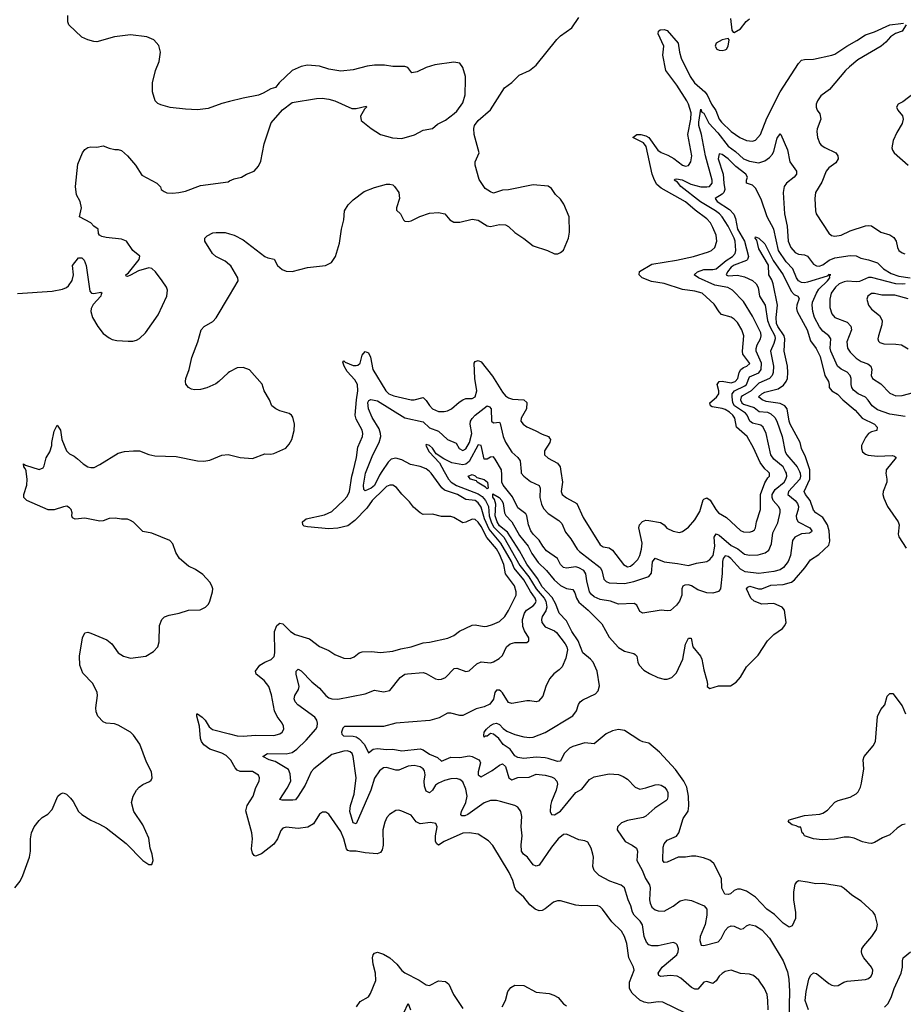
# Model space of a CAD drawing. Header units: inches. Extents: x 1603819 to 1745079, y 385938 to 533966.
# Tile 263 of 561: x 1708623 to 1714418, y 406506 to 412963. Entities that reach past the tile are written whole.
import ezdxf

# ---------------------------------------------------------------- set-up
doc = ezdxf.new("R2010")
doc.units = ezdxf.units.IN
doc.header["$MEASUREMENT"] = 0
for name, color, linetype in [('B7400', 7, 'Continuous'), ('B7401', 7, 'Continuous'), ('B7410', 7, 'Continuous'), ('B7411', 7, 'Continuous')]:
    doc.layers.add(name, color=color, linetype=linetype)

msp = doc.modelspace()

# ---------------------------------------------------------------- linework, layer by layer
at = {"layer": 'B7400', "color": 5}
for points, elevation in [([(1708591.3, 407270), (1708625.8, 407314.2), (1708643.5, 407350), (1708687.6, 407470), (1708694.4, 407510), (1708695.3, 407590), (1708700.3, 407630), (1708718.2, 407670), (1708750, 407712), (1708770, 407730.3), (1708807.3, 407752.7), (1708836.6, 407783.4), (1708873.6, 407870), (1708890, 407886.4), (1708908.2, 407891.8), (1708930, 407883.8), (1708957.1, 407857.1), (1708974.8, 407834.8), (1709008.5, 407770), (1709030, 407750.4), (1709090, 407712.4), (1709147.8, 407687.8), (1709190, 407662.4), (1709321.1, 407561.1), (1709431, 407450), (1709470, 407422.8), (1709490, 407422), (1709498, 407450), (1709491.8, 407490), (1709478, 407530), (1709470, 407595.3), (1709430, 407682.7), (1709371.6, 407770), (1709356.2, 407830), (1709368.2, 407871.8), (1709389.6, 407910), (1709407, 407930), (1709430, 407948), (1709474, 407966), (1709484.5, 407975.5), (1709492.7, 407990), (1709487.3, 408030), (1709454.7, 408094.7), (1709410.9, 408210.9), (1709370, 408271.6), (1709350, 408291.5), (1709270, 408336.9), (1709245.2, 408345.2), (1709190, 408349.8), (1709170, 408358.5), (1709136.3, 408396.3), (1709124.8, 408424.8), (1709121.8, 408450), (1709134.3, 408530), (1709132, 408550), (1709103.1, 408610), (1709038.1, 408678.1), (1709018.7, 408730), (1709015, 408790), (1709034.2, 408910), (1709050, 408941.3), (1709070, 408946), (1709090, 408940.8), (1709195.9, 408895.9), (1709226.7, 408870), (1709270, 408810.4), (1709304, 408790), (1709350, 408775.3), (1709450, 408788.8), (1709500.1, 408819.9), (1709529.7, 408850.3), (1709537.1, 408882.9), (1709541, 408990), (1709556.2, 409030), (1709573.9, 409046.1), (1709602.9, 409057.1), (1709670, 409070.3), (1709730, 409091.7), (1709806.7, 409093.3), (1709842.7, 409110), (1709860.7, 409130), (1709869.7, 409150.3), (1709887.1, 409210), (1709889.7, 409230), (1709884.4, 409250), (1709870, 409275.1), (1709824.2, 409324.2), (1709776.3, 409356.3), (1709730, 409379.6), (1709672, 409430), (1709648.4, 409468.4), (1709626.7, 409526.7), (1709607, 409547), (1709490, 409596.3), (1709430, 409605.6), (1709370, 409667), (1709350, 409679.6), (1709330, 409687), (1709290, 409686.6), (1709250, 409693.3), (1709210, 409691.3), (1709170, 409675.6), (1709150, 409673.3), (1709050, 409693), (1708987, 409687), (1708970, 409695.3), (1708965.6, 409710), (1708967.3, 409730), (1708960.9, 409750), (1708950, 409762.7), (1708931.7, 409771.7), (1708910, 409769.4), (1708850.4, 409749.6), (1708810.4, 409749.6), (1708669.6, 409810), (1708651.5, 409830), (1708651.3, 409850), (1708669.6, 409910), (1708672, 409950), (1708665.5, 410000)], 320), ([(1710000, 408115.4), (1709977, 408137), (1709950, 408153.3), (1709870, 408178.9), (1709830, 408208.3), (1709815.9, 408230), (1709809.9, 408249.9), (1709802.7, 408330), (1709784.7, 408395.3), (1709786, 408410), (1709790, 408411.8), (1709820.3, 408390), (1709839.1, 408370), (1709865.5, 408325.5), (1709888.1, 408308.1), (1710000, 408279.4)], 280)]:
    msp.add_lwpolyline(points, dxfattribs=dict(at, elevation=elevation))
at = {"layer": 'B7401', "color": 5}
for points, elevation in [([(1710000, 412426.7), (1709950, 412414), (1709860.3, 412379.7), (1709790, 412372.4), (1709710, 412375.8), (1709610, 412386.6), (1709550, 412404.7), (1709530, 412414), (1709512, 412430), (1709494.7, 412490), (1709493.6, 412550), (1709513.6, 412630), (1709538, 412690), (1709546, 412750), (1709534.8, 412794.8), (1709504, 412830), (1709458, 412850), (1709350, 412863.5), (1709244.7, 412850), (1709130, 412817.6), (1709110, 412820.5), (1709070, 412831.2), (1709030, 412848.3), (1708945.1, 412930), (1708938.3, 412950), (1708939.7, 412990)], 340), ([(1708608.1, 411168.1), (1708836.3, 411183.7), (1708905.1, 411194.9), (1708930, 411206.4), (1708942.4, 411217.6), (1708966.5, 411253.5), (1708976.9, 411290), (1708969, 411350), (1709010, 411402), (1709030, 411402), (1709045.4, 411385.4), (1709058.8, 411350), (1709082.4, 411182.4), (1709094, 411170), (1709110, 411168), (1709155.2, 411175.2), (1709164.7, 411170), (1709156.8, 411163.2), (1709155.3, 411150), (1709104.3, 411095.7), (1709092.2, 411070), (1709090.4, 411050), (1709101.6, 411010), (1709134.8, 410950), (1709170, 410906), (1709210, 410876), (1709230, 410866.8), (1709259.8, 410859.8), (1709335.3, 410855.3), (1709364.7, 410855.3), (1709390, 410861), (1709410, 410871.3), (1709448.7, 410910), (1709531.7, 411028.3), (1709589.2, 411150), (1709592.7, 411190), (1709586, 411210), (1709558.4, 411250), (1709513, 411310), (1709490, 411332.4), (1709470, 411334.7), (1709403.4, 411316.6), (1709350, 411287.8), (1709330, 411279.6), (1709321.3, 411281.3), (1709318.4, 411290), (1709336.9, 411303.1), (1709407.6, 411390), (1709411.3, 411411.3), (1709366, 411450), (1709324, 411510), (1709290, 411524.5), (1709190, 411534), (1709161.2, 411541.2), (1709146, 411550), (1709140.4, 411560.4), (1709138, 411590), (1709110, 411608.7), (1709089, 411630), (1709015.3, 411670), (1709029.3, 411730), (1709019.3, 411770), (1708995.5, 411815.5), (1708989.3, 411870), (1709004.9, 412015.1), (1709036.2, 412090), (1709050, 412112.4), (1709070, 412126), (1709090, 412130.4), (1709130, 412127.3), (1709170, 412134.8), (1709210, 412121), (1709248, 412112), (1709270, 412112), (1709290, 412104.7), (1709330.8, 412070), (1709382.8, 412010), (1709424.1, 411944.1), (1709522, 411890), (1709546, 411866), (1709551.3, 411850), (1709570, 411836), (1709588.7, 411828.7), (1709625.1, 411825.1), (1709668, 411830), (1709710, 411839.3), (1709810, 411874.9), (1709990, 411900.5), (1710000, 411905.5)], 340), ([(1710000, 411355.5), (1709970, 411379.8), (1709909.2, 411409.2), (1709887.1, 411430), (1709838.4, 411510), (1709837, 411530), (1709853.5, 411546.5), (1709890, 411564.6), (1709912.2, 411567.8), (1709970, 411567.4), (1710000, 411558.9)], 320), ([(1710000, 410652.7), (1709990, 410647.3), (1709930.4, 410590), (1709910, 410575.8), (1709850, 410549.7), (1709810, 410538.9), (1709770, 410535.4), (1709750, 410541.1), (1709730.8, 410550.8), (1709713.4, 410573.4), (1709709.7, 410590), (1709712, 410610), (1709733.8, 410670), (1709752.5, 410747.5), (1709791.8, 410850), (1709814.5, 410930), (1709832.7, 410950), (1709890, 410983.7), (1709912.3, 411007.7), (1710000, 411154.7)], 320), ([(1708665.5, 410000), (1708664.8, 410004.8), (1708659.5, 410019.5), (1708649.4, 410030), (1708648.7, 410050), (1708661, 410041), (1708750, 410014), (1708776.2, 410023.8), (1708783.7, 410036.3), (1708796.2, 410090), (1708820.7, 410130), (1708833.3, 410170), (1708833.6, 410190), (1708850, 410264.7), (1708870, 410304.7), (1708890, 410271), (1708899.3, 410210), (1708930, 410136), (1708950, 410116), (1708981, 410101), (1709003.5, 410083.5), (1709038.8, 410050), (1709070, 410030.6), (1709090, 410026.7), (1709112.6, 410027.4), (1709150, 410045.5), (1709270, 410120.5), (1709310, 410130.5), (1709370, 410136.4), (1709410, 410135.8), (1709470, 410111.8), (1709510, 410103.6), (1709650, 410097.4), (1709790, 410070.2), (1709830, 410068.3), (1709870, 410073.4), (1709950, 410106.7), (1709990, 410112.6), (1710000, 410110)], 320)]:
    msp.add_lwpolyline(points, dxfattribs=dict(at, elevation=elevation))
at = {"layer": 'B7410', "color": 5}
for points, elevation in [([(1710000, 408279.4), (1710050, 408266.6), (1710090, 408263.4), (1710170, 408270.8), (1710290, 408269.2), (1710330, 408278.9), (1710345.6, 408290), (1710355.1, 408310), (1710354, 408330), (1710345.4, 408350), (1710312.6, 408392.6), (1710293.6, 408430), (1710275.1, 408535.1), (1710257.2, 408590), (1710226.9, 408630), (1710173.6, 408670), (1710169.7, 408690), (1710199.2, 408730), (1710230, 408748.6), (1710273.5, 408766.5), (1710293.2, 408786.8), (1710296.9, 408810), (1710295.3, 408950), (1710310, 408990.4), (1710330, 409004.4), (1710350, 409000.4), (1710398.4, 408950), (1710430, 408931.4), (1710523.4, 408903.4), (1710590, 408852.2), (1710650, 408826.4), (1710690, 408800.4), (1710750, 408776), (1710790, 408773.1), (1710816.3, 408783.7), (1710850, 408810.3), (1710870, 408817.4), (1710930, 408818.6), (1710990, 408812.9), (1711070, 408820.9), (1711122.4, 408837.6), (1711190, 408851), (1711270, 408876.9), (1711310, 408880.7), (1711432, 408908), (1711470, 408924.4), (1711507.1, 408952.9), (1711590, 408992.3), (1711610, 408994.3), (1711670, 408984.6), (1711690, 408985.7), (1711724, 408996), (1711770, 409017.1), (1711804.1, 409050), (1711830, 409089.1), (1711878.3, 409190), (1711880.2, 409210), (1711869.1, 409250), (1711809.6, 409329.6), (1711799.5, 409390), (1711770, 409457), (1711750, 409492.6), (1711687.5, 409567.5), (1711650, 409640.2), (1711630, 409667.5), (1711610, 409684.2), (1711590, 409687.1), (1711550, 409667.3), (1711530, 409663.4), (1711470, 409698.7), (1711450, 409703.9), (1711390, 409706), (1711330, 409719.3), (1711270, 409718.7), (1711249.6, 409730), (1711206.3, 409766.3), (1711180.7, 409800.7), (1711130, 409850.9), (1711095.3, 409895.3), (1711070.4, 409910.4), (1711050, 409910.4), (1711030, 409900.7), (1711010, 409882.9), (1710934.7, 409810), (1710900.4, 409759.6), (1710821.7, 409678.3), (1710775.4, 409644.6), (1710710, 409627.4), (1710650, 409623.9), (1710510, 409637.4), (1710490, 409641.1), (1710480.8, 409650), (1710477.9, 409670), (1710502.2, 409690), (1710623.2, 409716.8), (1710670, 409737.2), (1710750, 409811), (1710770, 409837.2), (1710786.6, 409870), (1710802.2, 409970), (1710809.3, 410000)], 280), ([(1713531.4, 406470), (1713530.7, 406530.7), (1713526.4, 406570), (1713509, 406609), (1713470, 406665.1), (1713435.6, 406695.6), (1713410, 406703.5), (1713350, 406708.5), (1713290, 406729.7), (1713250, 406721.4), (1713230, 406707.7), (1713210.7, 406689.3), (1713190, 406659.7), (1713170, 406642.6), (1713130, 406655.6), (1713110, 406650.8), (1713070, 406604.5), (1713050, 406605.2), (1713030, 406616.8), (1712958.2, 406678.2), (1712934.3, 406690), (1712890, 406694.3), (1712828.4, 406688.4), (1712814.9, 406694.9), (1712809.8, 406710), (1712837, 406750), (1712933.2, 406830), (1712942.2, 406850), (1712943.1, 406870), (1712934.9, 406894.9), (1712925.6, 406905.6), (1712910, 406911.1), (1712810, 406889.1), (1712770, 406889.8), (1712750, 406896.8), (1712733.1, 406913.1), (1712719.1, 406950), (1712706.9, 407026.9), (1712691.9, 407050), (1712653.4, 407090), (1712643.2, 407110), (1712631.4, 407151.4), (1712613, 407190), (1712589.8, 407269.8), (1712568, 407288), (1712493.9, 407313.9), (1712423.7, 407350), (1712390, 407382.7), (1712383.1, 407410), (1712385.7, 407470), (1712382.6, 407490), (1712370.8, 407530.8), (1712349.7, 407569.7), (1712330, 407578.7), (1712290, 407583.9), (1712210, 407621.5), (1712190, 407618.5), (1712154.6, 407590), (1712110, 407536.9), (1712030, 407417.6), (1712010, 407411.3), (1711990, 407420.5), (1711953.7, 407470), (1711926.6, 407490), (1711913.5, 407510), (1711911.5, 407551.5), (1711919.1, 407610), (1711912, 407670), (1711917.5, 407737.5), (1711910, 407769.3), (1711890, 407798.4), (1711869.7, 407809.7), (1711776.6, 407836.6), (1711750, 407842.6), (1711710, 407843.5), (1711670, 407827.3), (1711561.3, 407750), (1711542.7, 407742.7), (1711522.3, 407742.3), (1711516, 407750), (1711521.1, 407770), (1711549.9, 407830), (1711557.5, 407870), (1711550, 407916.9), (1711530, 407965.1), (1711510, 407980.4), (1711485.9, 407985.9), (1711450, 407984.4), (1711410, 407972.9), (1711370, 407956.3), (1711350, 407942.3), (1711330, 407910.9), (1711310, 407891.9), (1711290, 407903.8), (1711277.3, 407937.3), (1711275.4, 407970), (1711282.8, 408010), (1711278, 408038), (1711270, 408050.8), (1711250, 408064.1), (1711210, 408072.5), (1711170, 408067.7), (1711110, 408041.1), (1711090, 408041.1), (1711030, 408059.2), (1711010, 408056), (1710982.5, 408037.5), (1710950.1, 407989.9), (1710925.9, 407910), (1710830, 407689.6), (1710810, 407696.3), (1710787.5, 407770), (1710792.7, 407810), (1710816.8, 407883.2), (1710829.5, 407990), (1710811.2, 408131.2), (1710802.9, 408150), (1710790, 408161.8), (1710770, 408167.2), (1710750, 408166.1), (1710670, 408143.8), (1710551.8, 408050), (1710533.8, 408030), (1710496.3, 407943.7), (1710450, 407870.8), (1710432.3, 407847.7), (1710415.5, 407844.5), (1710345.2, 407845.2), (1710329.7, 407849.7), (1710377.1, 407922.9), (1710400.9, 407970), (1710397.7, 408017.7), (1710385.9, 408045.9), (1710298.8, 408098.8), (1710258.4, 408110), (1710217.6, 408130), (1710249.2, 408150), (1710370, 408147.9), (1710410, 408158.3), (1710441.3, 408178.7), (1710502, 408238), (1710565.5, 408310), (1710574, 408326), (1710576.5, 408350), (1710571.7, 408370), (1710557.9, 408390), (1710448, 408470), (1710429.7, 408490), (1710423.5, 408510), (1710427.1, 408530), (1710451.5, 408570), (1710457.2, 408590), (1710436.4, 408670), (1710437.4, 408690), (1710450, 408703.7), (1710470, 408693.8), (1710540, 408620), (1710590, 408579.1), (1710630, 408531.3), (1710650, 408515.9), (1710670, 408508.6), (1710710, 408506.5), (1710890, 408541), (1710950, 408565), (1711010, 408555.9), (1711050, 408564.4), (1711117.7, 408650), (1711149.6, 408670), (1711166.2, 408673.8), (1711270, 408681.8), (1711290, 408675.8), (1711350, 408640.9), (1711370, 408636.9), (1711390, 408638.9), (1711416.2, 408650), (1711472.8, 408707.2), (1711490, 408710.3), (1711550, 408687.4), (1711570, 408692.9), (1711622, 408738), (1711650, 408751.4), (1711710, 408745.7), (1711730, 408751.7), (1711767.3, 408772.7), (1711790, 408792.7), (1711816.9, 408850), (1711840.9, 408870), (1711870, 408878.3), (1711950, 408879.1), (1711962.7, 408890), (1711962.4, 408910), (1711934.2, 408954.2), (1711922.9, 408982.9), (1711921.7, 409030), (1711933.2, 409070), (1711947.5, 409090), (1711990, 409119.5), (1712004.9, 409135.1), (1712010.7, 409150), (1712004.6, 409170), (1711973.2, 409213.2), (1711929.1, 409290), (1711865.4, 409365.4), (1711848.3, 409410), (1711779.1, 409530), (1711702.9, 409622.9), (1711671.5, 409690), (1711650, 409766.8), (1711630, 409794.8), (1711609.7, 409810), (1711550, 409816.2), (1711495.3, 409850), (1711410, 409877.7), (1711392.6, 409892.6), (1711322.9, 409990), (1711311, 410000)], 260), ([(1711407.9, 410000), (1711436, 409950), (1711452, 409930), (1711488.9, 409908.9), (1711630, 409853.8), (1711655.9, 409835.9), (1711678.8, 409810), (1711698.3, 409770), (1711702.3, 409710), (1711714.4, 409670), (1711730, 409637.6), (1711797.5, 409570), (1711903.7, 409383.7), (1711962.8, 409310), (1712010.9, 409230), (1712062.5, 409170), (1712073.2, 409150), (1712080.3, 409110), (1712073.9, 409086.1), (1712050.4, 409050), (1712045.7, 409030), (1712048.4, 409010), (1712070, 408980.8), (1712130, 408954.8), (1712144.2, 408944.2), (1712201.2, 408870), (1712211.7, 408850), (1712215.3, 408830), (1712204.3, 408775.7), (1712181, 408719), (1712161.3, 408698.7), (1712125.9, 408674.1), (1712098.8, 408641.2), (1712073.1, 408590), (1712054.2, 408525.8), (1712026.5, 408493.5), (1712010, 408488.9), (1711970, 408497), (1711950, 408495.8), (1711850, 408477.6), (1711830, 408484.9), (1711790, 408547.8), (1711778.4, 408558.4), (1711770, 408565.2), (1711750, 408565.3), (1711740.2, 408550), (1711730, 408507), (1711705.7, 408474.3), (1711670, 408456.2), (1711615.9, 408444.1), (1711530, 408400.6), (1711510, 408398.9), (1711450, 408415.8), (1711430, 408415.3), (1711374.5, 408385.5), (1711312.1, 408367.9), (1711090, 408350.3), (1711010, 408327.2), (1710752.7, 408327.3), (1710742.5, 408317.5), (1710733.6, 408290), (1710736.6, 408276.6), (1710747.5, 408267.5), (1710810, 408265.2), (1710830, 408260.4), (1710850, 408247.3), (1710884.1, 408210), (1710910, 408154.7), (1710941.9, 408178.1), (1710970, 408183.9), (1711030, 408176.6), (1711070, 408178.9), (1711130, 408167.2), (1711250, 408180.4), (1711270, 408174.9), (1711310, 408147), (1711363.4, 408123.4), (1711390, 408099.8), (1711450, 408126.8), (1711510, 408125.4), (1711570, 408136), (1711590, 408131.2), (1711634.2, 408110), (1711640.2, 408100.2), (1711644.4, 408090), (1711630.7, 408030.7), (1711630.9, 408010.9), (1711650, 407998.7), (1711721.8, 408038.2), (1711770, 408075), (1711790, 408082.4), (1711810, 408065.4), (1711830.5, 407990.5), (1711850, 407977), (1711890, 407992.8), (1711963.7, 407996.3), (1712010, 408014.9), (1712070, 408008.4), (1712110, 407997.8), (1712128.5, 407988.5), (1712145.3, 407970), (1712150.5, 407950), (1712141.2, 407910), (1712110, 407835.5), (1712103.8, 407810), (1712102.6, 407770), (1712110, 407749.6), (1712130, 407748.4), (1712170, 407773), (1712270, 407895.1), (1712310, 407917), (1712359.9, 407980.1), (1712390, 407997.2), (1712490, 408016.3), (1712550, 408012), (1712580.5, 408000.5), (1712610, 407982), (1712660.5, 407930), (1712690, 407917.6), (1712730, 407924.8), (1712790, 407944.4), (1712810, 407947.2), (1712830, 407944), (1712852.3, 407930), (1712867.7, 407910), (1712873.8, 407893.8), (1712874.5, 407865.5), (1712869.8, 407850), (1712860.8, 407839.2), (1712788.1, 407791.9), (1712730, 407740.3), (1712712.3, 407730), (1712610, 407710.2), (1712570, 407696.9), (1712544.8, 407670), (1712541, 407650), (1712594.1, 407574.1), (1712640.4, 407550), (1712669, 407529), (1712675.3, 407510), (1712670.8, 407450), (1712705.2, 407385.2), (1712728.4, 407330), (1712753.2, 407290), (1712758.5, 407270), (1712753.8, 407190), (1712757.2, 407170), (1712770, 407143), (1712790, 407125.7), (1712810, 407118), (1712850, 407116.4), (1712910, 407148.4), (1712955, 407185), (1712990, 407193.5), (1713030, 407187.6), (1713112.5, 407152.5), (1713130.3, 407130.3), (1713130.4, 407090), (1713119.6, 407030), (1713085.4, 406950), (1713083.8, 406923.8), (1713093, 406893), (1713110, 406891), (1713205, 406915), (1713222.7, 406937.3), (1713249.3, 406990.7), (1713270, 407011.6), (1713290, 407021.2), (1713310, 407019.3), (1713350, 406998.9), (1713370, 407002.4), (1713390, 407019.7), (1713410, 407028.5), (1713450, 407021), (1713490, 406994), (1713539.7, 406939.7), (1713630.5, 406790), (1713658.6, 406718.6), (1713666.7, 406670), (1713671.9, 406590), (1713667.1, 406410)], 240), ([(1710998.3, 410000), (1710982.9, 409977.1), (1710950, 409908.7), (1710929, 409890), (1710890, 409872.2), (1710881.1, 409881.1), (1710878.8, 409910), (1710890.6, 409990), (1710894.6, 410000)], 260), ([(1713796.5, 406470), (1713775.4, 406530), (1713780.6, 406590), (1713799.2, 406670), (1713810, 406694.4), (1713830, 406711.5), (1713850, 406707.8), (1713930, 406642.5), (1713950, 406631), (1713970, 406626.5), (1713990, 406630.2), (1714028.5, 406651.5), (1714050, 406657.8), (1714170, 406668.5), (1714190, 406675.8), (1714207.1, 406690), (1714217.1, 406710), (1714218, 406730), (1714208.7, 406750), (1714159.1, 406810), (1714147.7, 406830), (1714143, 406850), (1714146.9, 406870), (1714159.4, 406890), (1714212, 406950), (1714242.9, 406997.1), (1714248.9, 407030), (1714234, 407090), (1714220.4, 407110), (1714142.8, 407182.8), (1714080.9, 407220.9), (1714030, 407265.3), (1714010, 407277.4), (1713890, 407298), (1713845, 407295), (1713790, 407307.7), (1713730, 407314.7), (1713714.7, 407305.3), (1713707, 407293), (1713697.1, 407242.9), (1713697.8, 407190), (1713711.6, 407108.4), (1713711.5, 407068.5), (1713690, 407021.2), (1713670, 407012.7), (1713630, 407036.9), (1713574.4, 407094.4), (1713523.9, 407130), (1713447.9, 407207.9), (1713390, 407248), (1713350, 407261.4), (1713330, 407260.2), (1713308.9, 407251.1), (1713284, 407230), (1713270, 407225.1), (1713248.8, 407228.8), (1713227.6, 407267.6), (1713225.8, 407330), (1713176.2, 407430), (1713150, 407452), (1713107.2, 407467.2), (1713056.9, 407476.9), (1713030, 407476.9), (1712990, 407469.7), (1712941, 407470), (1712870, 407438), (1712850, 407436.4), (1712841.1, 407450), (1712844.4, 407535.6), (1712850, 407559.3), (1712870, 407581.3), (1712930, 407609.2), (1712946.4, 407630), (1712974.6, 407725.4), (1713006.8, 407773.2), (1713011.6, 407808.4), (1713010.6, 407870), (1712999.1, 407930), (1712979.8, 407970), (1712925.3, 408045.3), (1712820.4, 408160.4), (1712750, 408218), (1712710, 408227.1), (1712690, 408236.8), (1712590, 408301.1), (1712550, 408307.9), (1712510, 408300.3), (1712470, 408278.6), (1712390, 408215), (1712330, 408221.5), (1712250, 408197.2), (1712230, 408184.7), (1712194.4, 408150), (1712170, 408100.4), (1712150, 408097.3), (1712090, 408118.7), (1712070, 408121.2), (1712010, 408126.9), (1711930, 408118.9), (1711890, 408124.1), (1711870, 408136.1), (1711839.1, 408179.1), (1711794, 408210), (1711765.5, 408250), (1711730, 408278.2), (1711710, 408281.5), (1711690, 408265.1), (1711675.3, 408264.7), (1711670, 408258), (1711667.8, 408267.8), (1711669.8, 408290), (1711684.5, 408310), (1711710, 408333.6), (1711730, 408345.6), (1711750, 408350.1), (1711770, 408341.8), (1711794.3, 408314.3), (1711817.8, 408297.8), (1711870, 408275.7), (1711930, 408259.3), (1711970, 408255.2), (1711990, 408258.2), (1712070, 408288.2), (1712250, 408398.5), (1712275.2, 408430), (1712287.9, 408472.1), (1712298, 408490), (1712316.7, 408503.3), (1712398.9, 408541.1), (1712417.6, 408562.4), (1712425.8, 408594.2), (1712411.3, 408690), (1712384.5, 408750), (1712367.3, 408770), (1712317.3, 408810), (1712285.3, 408890), (1712244, 408950), (1712210, 409021.3), (1712161.4, 409070), (1712138.9, 409130), (1712114.5, 409174.5), (1712050, 409244.6), (1712019.1, 409299.1), (1711950, 409391.4), (1711900.6, 409480.6), (1711823.1, 409603.1), (1711770, 409644.4), (1711753.8, 409670), (1711741.9, 409710), (1711746.2, 409786.2), (1711737, 409817), (1711727.2, 409832.8), (1711725.9, 409854.1), (1711768.1, 409830), (1711786, 409810), (1711795.1, 409790), (1711802.6, 409730), (1711811.8, 409711.8), (1711851.6, 409670), (1711900.8, 409580.8), (1711957.1, 409510), (1711982.1, 409462.1), (1712024.3, 409404.3), (1712079.2, 409350), (1712129, 409289), (1712170, 409252.1), (1712210, 409232.5), (1712250, 409225.6), (1712264.8, 409204.8), (1712275.3, 409170), (1712290, 409143.3), (1712351.5, 409090), (1712440.1, 409000.1), (1712490, 408914.2), (1712550, 408845), (1712590, 408822.3), (1712650, 408806.5), (1712660, 408800), (1712670.2, 408790), (1712676.8, 408750), (1712685.8, 408730), (1712717.3, 408697.3), (1712754.3, 408674.3), (1712809, 408649), (1712850, 408637.7), (1712870, 408638.2), (1712900.2, 408650), (1712930, 408679.7), (1712972.6, 408770), (1712990, 408868.4), (1713010, 408907), (1713027.9, 408907.9), (1713038.8, 408850), (1713087.5, 408790), (1713096.1, 408770), (1713110, 408698.8), (1713130.7, 408629.3), (1713134.4, 408605.6), (1713131.3, 408590), (1713150, 408576), (1713205.6, 408594.4), (1713284.9, 408595.1), (1713322, 408618), (1713350, 408650.6), (1713390, 408719.1), (1713465.4, 408794.6), (1713527.8, 408890), (1713569.5, 408930), (1713626.6, 408970), (1713641.6, 408990), (1713649.6, 409010), (1713638.7, 409090), (1713623, 409110), (1713570, 409134), (1713490, 409130.8), (1713441.1, 409150), (1713418, 409170), (1713389.7, 409230), (1713398, 409242), (1713412.5, 409247.5), (1713469.6, 409229.6), (1713490, 409229.6), (1713550, 409254.1), (1713630, 409259.6), (1713684.8, 409275.2), (1713703.7, 409290), (1713772.5, 409367.5), (1713810, 409421.5), (1713863.3, 409456.7), (1713930, 409517.4), (1713936.2, 409543.8), (1713931.9, 409610), (1713920.1, 409650), (1713890, 409697.4), (1713844.2, 409730), (1713830, 409746.2), (1713807.7, 409810), (1713776.9, 409850), (1713767.7, 409870), (1713805.7, 409950), (1713805.1, 410000)], 220), ([(1713737.9, 410000), (1713742.8, 409990), (1713745.1, 409970), (1713739, 409950), (1713664.3, 409870), (1713660.6, 409850), (1713709.9, 409810), (1713725, 409790), (1713730.4, 409770), (1713729.4, 409750), (1713716.7, 409710), (1713717.7, 409690), (1713729, 409670), (1713806, 409630), (1713818.5, 409610), (1713815.2, 409604.8), (1713803.3, 409596.7), (1713750, 409591.2), (1713707.7, 409570), (1713692.4, 409547.6), (1713677.7, 409450), (1713663.2, 409410), (1713632.8, 409370), (1713610, 409355.1), (1713570, 409344), (1713470, 409330.1), (1713382.1, 409342.1), (1713350, 409359.3), (1713287.9, 409430), (1713270, 409441.8), (1713250, 409446.6), (1713237.1, 409430), (1713232.3, 409410), (1713229.9, 409330.1), (1713218.9, 409230), (1713205.9, 409214.1), (1713170, 409201.7), (1713130, 409204), (1713070, 409223.9), (1713030, 409249.2), (1713010, 409256.5), (1712985.6, 409254.4), (1712972.8, 409247.2), (1712965.1, 409230), (1712965.7, 409190), (1712950.8, 409150), (1712930, 409123.1), (1712890.7, 409089.3), (1712870, 409086.3), (1712830, 409091.3), (1712710, 409070.4), (1712690, 409082), (1712670, 409123), (1712653.4, 409133.4), (1712550.1, 409130.1), (1712498, 409150), (1712430, 409160.7), (1712390, 409178.4), (1712372.6, 409192.6), (1712360.4, 409210), (1712342.2, 409282.2), (1712335.5, 409330), (1712323.2, 409350), (1712290, 409368.6), (1712270, 409373.8), (1712210, 409366.1), (1712190, 409370.2), (1712171.1, 409390), (1712150, 409430.3), (1712079.3, 409479.3), (1712053.8, 409510), (1712029.6, 409549.6), (1711990, 409588.4), (1711975.8, 409610), (1711959.8, 409650), (1711950.2, 409710), (1711943.5, 409723.5), (1711890, 409762.3), (1711854.9, 409834.9), (1711793, 409910), (1711785.4, 409930), (1711786, 409990), (1711784, 410000)], 240), ([(1711911.8, 410000), (1711912.6, 409990), (1711928.7, 409968.7), (1711974.3, 409934.3), (1712030, 409908), (1712036, 409890), (1712035.2, 409830), (1712045.5, 409785.5), (1712058, 409758), (1712090, 409723.8), (1712158.3, 409678.3), (1712179, 409659), (1712202.3, 409602.3), (1712238.6, 409558.6), (1712280.2, 409490), (1712294.5, 409474.5), (1712429.5, 409370), (1712442.2, 409350), (1712454.7, 409294.7), (1712470, 409279.3), (1712488.5, 409270), (1712590, 409265.9), (1712650, 409279.3), (1712749.3, 409310.7), (1712767, 409333), (1712773.2, 409406.8), (1712790, 409431.8), (1712850, 409407), (1712937.2, 409397.2), (1713010, 409382.6), (1713061.7, 409398.3), (1713130, 409410.1), (1713150, 409422.3), (1713170.2, 409449.8), (1713182.7, 409510), (1713178.5, 409570), (1713190, 409592.3), (1713210, 409583.5), (1713290, 409515.4), (1713332.4, 409492.4), (1713377.5, 409457.5), (1713410, 409451.6), (1713465.8, 409454.2), (1713513.1, 409466.9), (1713536, 409484), (1713553.8, 409526.2), (1713562.9, 409597.1), (1713596.4, 409663.6), (1713611.4, 409731.4), (1713611.5, 409750), (1713599.8, 409770), (1713564.2, 409810), (1713558, 409830), (1713558.8, 409850), (1713578.4, 409881.6), (1713636.5, 409930), (1713648.6, 409950), (1713654.1, 409970), (1713652.3, 409990), (1713646.7, 410000)], 260), ([(1712171.9, 410000), (1712182.2, 409930), (1712175, 409870), (1712181.5, 409850), (1712208.4, 409828.4), (1712276.9, 409790), (1712319.3, 409699.3), (1712430, 409520.2), (1712450, 409505), (1712490, 409498.9), (1712510, 409484.7), (1712584.1, 409390), (1712610, 409374.2), (1712630, 409379.4), (1712650, 409396.3), (1712676.7, 409423.3), (1712691.1, 409448.9), (1712702.1, 409490), (1712704.7, 409530), (1712683.1, 409630), (1712688.7, 409651.3), (1712707.1, 409672.9), (1712730, 409680.3), (1712750, 409679.6), (1712824.9, 409664.9), (1712850, 409650.5), (1712868.3, 409628.3), (1712908.5, 409608.5), (1712950, 409601.1), (1712970, 409607.2), (1713010, 409635.3), (1713050, 409683.6), (1713083.2, 409736.8), (1713106.7, 409813.3), (1713110, 409818.7), (1713130, 409826.7), (1713152.1, 409812.1), (1713188.9, 409750), (1713207.1, 409730), (1713258.7, 409698.7), (1713350, 409614.2), (1713370, 409604), (1713410, 409602.2), (1713430, 409607.9), (1713441.4, 409618.6), (1713448.9, 409631.1), (1713455.4, 409670), (1713482.5, 409750), (1713481.3, 409850), (1713510, 409924.7), (1713530, 409959.6), (1713541.1, 409970), (1713539.7, 409990), (1713529.3, 410000)], 280), ([(1714305.2, 410000), (1714303.5, 409990), (1714311.3, 409950), (1714310.1, 409930), (1714286.3, 409870), (1714284.6, 409850), (1714290, 409826), (1714315.4, 409770), (1714385.2, 409670), (1714390.2, 409649.8), (1714384.3, 409590), (1714390, 409570.6), (1714437.5, 409497.5)], 220), ([(1714430, 407688.2), (1714410, 407682.6), (1714378.5, 407661.5), (1714330, 407618), (1714282.1, 407597.9), (1714230, 407567.7), (1714210, 407561), (1714190, 407561.7), (1714150, 407570.9), (1714095, 407595), (1714062.5, 407602.5), (1714030, 407602.1), (1713967.9, 407587.9), (1713885.4, 407585.4), (1713828.7, 407590), (1713769.6, 407610), (1713763.3, 407623.3), (1713754, 407630), (1713747.3, 407667.3), (1713732.7, 407667.3), (1713716.4, 407676.4), (1713690, 407682), (1713670, 407698), (1713664, 407710), (1713670, 407716), (1713770, 407744), (1713870, 407752.3), (1713890, 407758.5), (1713920.4, 407779.6), (1713970, 407832), (1713990, 407842), (1714070, 407863.7), (1714110, 407887), (1714121.3, 407898.7), (1714138.4, 407930), (1714144.2, 407955.8), (1714158.3, 408050), (1714155, 408110), (1714162.4, 408130), (1714219.8, 408200.2), (1714236, 408230), (1714250, 408393.4), (1714270, 408438.4), (1714298, 408470), (1714312.9, 408527.1), (1714330, 408544.7), (1714350, 408544.7), (1714410, 408462.8), (1714432.2, 408410)], 180), ([(1712990, 406448.7), (1712840.5, 406520.5), (1712810, 406523), (1712750, 406513.3), (1712718.8, 406518.8), (1712690, 406533.1), (1712639.6, 406579.6), (1712623.2, 406610), (1712622.6, 406650), (1712652.1, 406730), (1712649.8, 406750), (1712617.3, 406810), (1712604.7, 406904.7), (1712590.6, 406950.6), (1712570, 406985.1), (1712506.9, 407046.9), (1712446.3, 407130), (1712430, 407145.1), (1712410, 407154.5), (1712310, 407150.9), (1712270, 407156.9), (1712170, 407183.6), (1712150, 407184.2), (1712124.5, 407175.5), (1712070, 407131.2), (1712050, 407121.5), (1712030, 407119.2), (1712003.6, 407130), (1711970, 407159.1), (1711928.9, 407208.9), (1711881.5, 407250), (1711871.4, 407270), (1711858, 407318), (1711832.9, 407370), (1711727, 407547), (1711696.9, 407576.9), (1711630, 407621.7), (1711570.7, 407630.7), (1711530, 407628.2), (1711406.6, 407573.4), (1711370, 407549.8), (1711358.4, 407558.4), (1711350, 407574), (1711349.9, 407610.1), (1711361.7, 407670), (1711352.2, 407692.2), (1711317.5, 407697.5), (1711249, 407689), (1711223.2, 407703.2), (1711190, 407745.6), (1711130, 407773.3), (1711110, 407778), (1711090, 407775.8), (1711048.2, 407750), (1711030.4, 407730), (1711018.7, 407701.3), (1711005.8, 407650), (1711006.4, 407550), (1711000.1, 407519.9), (1710990, 407501.5), (1710966.7, 407493.3), (1710890, 407498.5), (1710830, 407510.4), (1710790, 407509.9), (1710775.5, 407515.5), (1710766.1, 407526.1), (1710750, 407591.6), (1710730, 407639.8), (1710650, 407752.7), (1710630, 407766.6), (1710610, 407766.6), (1710590, 407751.8), (1710550.1, 407689.9), (1710513.1, 407666.9), (1710450, 407658), (1710370, 407668.3), (1710350, 407661.3), (1710335.2, 407644.8), (1710314, 407590), (1710290, 407556.4), (1710210, 407493.3), (1710170, 407476.9), (1710161.2, 407481.2), (1710150, 407496), (1710144.4, 407524.4), (1710149.3, 407590), (1710146.1, 407630), (1710106.4, 407773.6), (1710114.3, 407810), (1710155.5, 407870), (1710173, 407927), (1710194.7, 407970), (1710196.9, 407990), (1710190, 408009), (1710150, 408032.4), (1710070, 408033.5), (1710050, 408040.3), (1710035.9, 408055.9), (1710007.9, 408107.9), (1710000, 408115.4)], 280), ([(1710831.2, 406490), (1710855.2, 406524.8), (1710910, 406554), (1710923.8, 406576.2), (1710958.3, 406661.7), (1710957.2, 406710), (1710941.5, 406770), (1710937.2, 406810), (1710942, 406830), (1710950, 406841.6), (1710970, 406848.7), (1711010, 406834.4), (1711050, 406811.1), (1711095.8, 406770), (1711130, 406726.5), (1711150, 406711.5), (1711243.2, 406663.2), (1711290, 406633.7), (1711310, 406628.8), (1711370, 406660.3), (1711415.6, 406655.6), (1711436.9, 406636.9), (1711468.7, 406570), (1711530, 406479.3)], 280), ([(1714293.9, 406486.1), (1714316.1, 406510), (1714337.8, 406550), (1714358.3, 406610), (1714403.3, 406710), (1714413.5, 406750), (1714412.2, 406790), (1714416.8, 406810), (1714465.7, 406850)], 180), ([(1711787.3, 406490), (1711808.4, 406531.6), (1711825.4, 406590), (1711843.9, 406616.1), (1711870, 406630.3), (1711930, 406628.9), (1712010, 406585.7), (1712095.9, 406575.9), (1712126.1, 406566.1), (1712155.5, 406550), (1712188.7, 406510), (1712210, 406496.5)], 280), ([(1711143.2, 406450), (1711170, 406510.4), (1711186, 406470)], 260)]:
    msp.add_lwpolyline(points, dxfattribs=dict(at, elevation=elevation))
at = {"layer": 'B7410', "color": 5, "elevation": 220}
msp.add_lwpolyline([(1711690, 409885.6), (1711677.7, 409897.7), (1711623.5, 409930), (1711618.2, 409938.2), (1711579.3, 409950), (1711564.2, 409970), (1711590, 409979.6), (1711610, 409972.2), (1711620.9, 409960.9), (1711670, 409946.7), (1711690.6, 409930.6), (1711696.5, 409890)], close=True, dxfattribs=at)
at = {"layer": 'B7411', "color": 5}
for points, elevation in [([(1710000, 411558.9), (1710030, 411550.3), (1710090, 411518.7), (1710230.3, 411410.3), (1710250, 411400.4), (1710291.9, 411391.9), (1710314.9, 411350), (1710344.5, 411324.5), (1710370, 411313.7), (1710410, 411311.8), (1710510, 411338.7), (1710629.6, 411350.4), (1710669, 411370), (1710695.1, 411410), (1710721.6, 411498.4), (1710734, 411590), (1710749.7, 411650), (1710753, 411710), (1710777.4, 411750), (1710810, 411781.7), (1710883.4, 411836.6), (1710950, 411862.4), (1711030, 411884.2), (1711050, 411884.9), (1711070, 411879.3), (1711082, 411870), (1711110.5, 411830), (1711114.9, 411790), (1711094, 411730), (1711094.8, 411714.8), (1711121, 411690), (1711141, 411650), (1711150, 411642.8), (1711170, 411640.7), (1711190, 411644.9), (1711248.2, 411671.8), (1711310, 411693.7), (1711370, 411697.6), (1711410.8, 411690), (1711444, 411650), (1711470, 411634.9), (1711510, 411635.8), (1711590, 411654.9), (1711630, 411647.7), (1711690, 411610.8), (1711710, 411606.8), (1711770, 411621), (1711810, 411618.8), (1711830, 411606), (1711870, 411566.8), (1711930, 411528.2), (1711990, 411481.1), (1712084.7, 411450), (1712130, 411427.7), (1712152.3, 411427.7), (1712170, 411436), (1712190, 411451.3), (1712223.6, 411530), (1712229.6, 411570), (1712227, 411670), (1712192.9, 411752.9), (1712170, 411785.2), (1712136.6, 411816.6), (1712110, 411856), (1712090, 411871.8), (1711990, 411880.5), (1711830, 411848.3), (1711790, 411845.1), (1711730, 411825.1), (1711710, 411833.3), (1711676.8, 411856.8), (1711635.8, 411915.8), (1711609.7, 412010), (1711611.5, 412030), (1711636, 412090), (1711604.1, 412210), (1711601.9, 412250), (1711606.5, 412270), (1711630, 412302.2), (1711710, 412372.4), (1711803.7, 412516.3), (1711850, 412550.3), (1711900, 412600), (1711967.6, 412630), (1712010, 412664), (1712145.8, 412834.2), (1712170, 412856.9), (1712244, 412910), (1712290, 412977.6)], 320), ([(1713285.3, 412970), (1713294.4, 412894.4), (1713302, 412882), (1713310, 412878.8), (1713350, 412903.1), (1713388.7, 412951.3), (1713410, 412968.7)], 320), ([(1713529.3, 410000), (1713510, 410018.5), (1713478.8, 410058.8), (1713435.7, 410155.7), (1713393.7, 410230), (1713324.7, 410290), (1713313.1, 410350), (1713300.5, 410370), (1713277.9, 410390), (1713250, 410406), (1713230, 410413.3), (1713163.8, 410423.8), (1713154.3, 410430), (1713149.8, 410450), (1713193.4, 410486.6), (1713208.2, 410510), (1713207.5, 410530), (1713196.9, 410570), (1713209.8, 410590), (1713230, 410591.6), (1713290, 410581.9), (1713314.7, 410590), (1713333.1, 410610), (1713341.8, 410650), (1713351.9, 410668.1), (1713370, 410683), (1713391.3, 410690), (1713412, 410708), (1713366.1, 410770), (1713363.4, 410790), (1713371.7, 410890), (1713358.7, 410930), (1713330, 410978.2), (1713310, 410999.4), (1713290, 411012.2), (1713226.8, 411030), (1713210, 411046.8), (1713176.9, 411096.9), (1713099.7, 411170), (1713050, 411183.8), (1712970, 411193.1), (1712850, 411234), (1712766, 411246), (1712705.6, 411270), (1712685.4, 411290), (1712688.1, 411311.9), (1712770, 411360.2), (1712930, 411385.2), (1713042, 411410), (1713140.2, 411439.8), (1713159.7, 411450), (1713181.4, 411470), (1713195.7, 411510), (1713189.9, 411550), (1713170, 411601.1), (1713153.2, 411630), (1713130, 411657.3), (1713054, 411714), (1712990, 411768.8), (1712830, 411859.2), (1712802.9, 411882.9), (1712785.5, 411910), (1712770.3, 411950), (1712732.5, 412132.5), (1712714.8, 412154.8), (1712645.4, 412190), (1712669.9, 412210.1), (1712696, 412210), (1712730, 412201.7), (1712750.1, 412190), (1712807.9, 412107.9), (1712830, 412092.6), (1712875, 412075), (1712913.1, 412053.1), (1712970, 412008.4), (1712990, 412002.4), (1713010, 412006), (1713024.7, 412030), (1713031.3, 412070), (1713005.5, 412210), (1713025.1, 412310), (1713027, 412353), (1713010, 412409), (1712998.6, 412430), (1712932.9, 412532.9), (1712861.1, 412630), (1712841.8, 412730), (1712847, 412790), (1712811.4, 412870), (1712812.7, 412887.3), (1712824, 412896), (1712850, 412897.8), (1712870, 412892.8), (1712942.8, 412810), (1712950.5, 412750), (1712962, 412710), (1713021.2, 412590), (1713049.8, 412549.8), (1713116.6, 412490), (1713131.1, 412471.1), (1713161.2, 412410), (1713188.6, 412368.6), (1713209.7, 412310), (1713226.2, 412290), (1713290, 412229.4), (1713347, 412190), (1713390, 412171.6), (1713430, 412166.5), (1713450, 412173.7), (1713481.5, 412210), (1713522.3, 412317.7), (1713609.9, 412490), (1713730, 412676.9), (1713750, 412696.9), (1713770, 412702.8), (1713830, 412703.2), (1713950, 412729.4), (1713970, 412737.2), (1714047.1, 412790), (1714114.2, 412825.8), (1714170, 412863), (1714230, 412883), (1714330, 412930.2), (1714402.6, 412937.4), (1714419.2, 412940.8)], 280), ([(1714438, 412930), (1714410, 412886.9), (1714367.9, 412872.1), (1714333.4, 412850), (1714304, 412816), (1714273.7, 412790), (1714120.3, 412699.7), (1714065.2, 412654.8), (1714038.2, 412630), (1713934.2, 412505.8), (1713877.3, 412462.7), (1713856.1, 412430), (1713847.4, 412410), (1713846.7, 412390), (1713853, 412370), (1713870, 412344.7), (1713877.1, 412310), (1713852.6, 412247.4), (1713850.3, 412229.7), (1713856.1, 412190), (1713871.7, 412151.7), (1713880.6, 412140.6), (1713904.3, 412124.3), (1713974.9, 412090), (1713988.5, 412070), (1713990.3, 412050.3), (1713976.5, 412023.5), (1713930, 411992.1), (1713911.3, 411970), (1713883.1, 411896.9), (1713842.6, 411830), (1713837.8, 411790), (1713842, 411710), (1713847.4, 411690), (1713930, 411564), (1713947.7, 411547.7), (1713970, 411543.6), (1714010, 411550.2), (1714070, 411579), (1714170, 411611.1), (1714190, 411614.2), (1714210, 411610.2), (1714270, 411568.7), (1714330, 411551.6), (1714355.3, 411535.3), (1714371, 411511), (1714379.7, 411470), (1714389.4, 411449.4), (1714410, 411434), (1714428.6, 411428.6)], 280), ([(1710000, 411905.5), (1710030, 411920.5), (1710078, 411930), (1710110, 411950.8), (1710162, 411970), (1710190, 412002), (1710204.7, 412035.3), (1710226, 412150), (1710272.5, 412287.5), (1710347.6, 412372.4), (1710410, 412420.5), (1710570, 412447.3), (1710607.5, 412447.5), (1710650, 412442), (1710690, 412430.6), (1710800.9, 412380.9), (1710830, 412380.4), (1710896.3, 412396.3), (1710898.8, 412390), (1710884, 412376), (1710859.3, 412330), (1710863.1, 412303.1), (1710928.5, 412248.5), (1710990, 412210.7), (1711068.5, 412188.5), (1711130, 412184.9), (1711211.8, 412208.2), (1711270, 412238), (1711330, 412250.5), (1711362.5, 412277.5), (1711414.8, 412305.2), (1711472.9, 412347.1), (1711490, 412362.4), (1711530, 412417.3), (1711545.6, 412470), (1711547.6, 412570), (1711547.3, 412590), (1711530, 412648.7), (1711510, 412677.2), (1711470, 412683.7), (1711346.6, 412666.6), (1711290, 412649.6), (1711230, 412622), (1711194, 412614), (1711169.5, 412649.5), (1711150, 412656.9), (1711070, 412656.2), (1711015.2, 412664.8), (1710950, 412665.1), (1710902, 412658), (1710810, 412633.2), (1710730, 412626.6), (1710650, 412639), (1710590, 412659), (1710510, 412664), (1710470, 412657.2), (1710411.3, 412630), (1710326, 412550), (1710301, 412519), (1710270, 412508.7), (1710219.1, 412480.9), (1710190, 412469), (1710089.3, 412449.3), (1710000, 412426.7)], 340), ([(1714490, 412480.3), (1714414.6, 412425.4), (1714385.5, 412410), (1714372.7, 412390), (1714382.4, 412370), (1714413.2, 412333.2), (1714417.8, 412310), (1714410, 412282), (1714376, 412224), (1714351.3, 412170), (1714343.8, 412123.8), (1714347.3, 412107.3), (1714358.9, 412090), (1714450.4, 412010)], 320), ([(1713646.7, 410000), (1713630, 410030), (1713570, 410080.2), (1713549.9, 410110), (1713519.2, 410250), (1713499.8, 410290), (1713483.2, 410303.2), (1713430, 410316.7), (1713412.3, 410330), (1713393.8, 410370), (1713383.2, 410383.2), (1713311.9, 410430), (1713299.6, 410450), (1713296.7, 410490), (1713296.4, 410510), (1713310.9, 410529.1), (1713378.5, 410561.5), (1713389, 410571), (1713410, 410620.1), (1713470, 410647.1), (1713486.4, 410670), (1713488.1, 410710), (1713452.7, 410790), (1713452.4, 410807.6), (1713459, 410830), (1713480.7, 410870), (1713485.2, 410890), (1713483.1, 410910), (1713430, 411018.2), (1713370, 411114.8), (1713297.6, 411190), (1713266.5, 411206.5), (1713181.3, 411221.3), (1713075.8, 411270), (1713047.6, 411290), (1713068.2, 411310), (1713110, 411324.9), (1713170, 411325.3), (1713190, 411330.1), (1713256.1, 411383.9), (1713298.8, 411410), (1713316.6, 411430), (1713321, 411450), (1713315, 411510), (1713309.5, 411530), (1713270, 411609.1), (1713231.2, 411670), (1713212.2, 411690), (1713186.9, 411710), (1713089, 411769), (1712960.2, 411870), (1712936.8, 411896.8), (1712916.2, 411910), (1712922.2, 411917.8), (1712930, 411918.9), (1712967.9, 411912.1), (1713023.9, 411883.9), (1713090, 411867.6), (1713130, 411866.3), (1713146.3, 411870), (1713164.5, 411890), (1713165.6, 411910), (1713121.9, 412070), (1713093.8, 412210), (1713077.2, 412270), (1713076.4, 412290), (1713090, 412377.1), (1713097.6, 412357.6), (1713110, 412350.2), (1713143.6, 412283.6), (1713200.9, 412220.9), (1713270, 412133.3), (1713317.7, 412097.7), (1713370, 412050.6), (1713410, 412034.4), (1713470, 412024.4), (1713510, 412038), (1713540.5, 412059.5), (1713559.6, 412080.4), (1713570, 412100.3), (1713590, 412185.5), (1713610, 412215.3), (1713615.8, 412210), (1713657.7, 412110), (1713673.8, 412030), (1713717, 411970), (1713718.3, 411950), (1713702, 411930), (1713652, 411890), (1713636, 411870), (1713630.2, 411830), (1713640.1, 411690), (1713656.2, 411610), (1713664.2, 411510), (1713680.1, 411470), (1713710, 411435.8), (1713730, 411425.9), (1713770, 411420.2), (1713790, 411412.3), (1713830, 411359), (1713848.4, 411348.4), (1713866.4, 411346.4), (1713890, 411355.3), (1713933, 411387), (1713970, 411401.2), (1714070, 411417.7), (1714110, 411415), (1714140.1, 411400.1), (1714190, 411388.7), (1714248.4, 411368.4), (1714289.2, 411329.2), (1714338.8, 411298.8), (1714390, 411281.8), (1714462.8, 411270)], 260), ([(1714430, 410360.8), (1714330, 410375.5), (1714250, 410403.6), (1714213.2, 410430), (1714188.8, 410468.8), (1714170, 410487.9), (1714121.7, 410510), (1714092.6, 410532.6), (1714080.7, 410550), (1714075.4, 410570), (1714075.8, 410610), (1714068.7, 410630), (1714050, 410651.5), (1714010, 410671.8), (1713986.6, 410690), (1713943.3, 410790), (1713938.7, 410810), (1713941.9, 410870), (1713929.4, 410890), (1713890, 410921.4), (1713868.6, 410948.6), (1713836.5, 411010), (1713824.5, 411050), (1713820.3, 411090), (1713823.4, 411110), (1713847.9, 411170), (1713864.8, 411195.2), (1713921.7, 411250), (1713935.6, 411270), (1713934.9, 411285.1), (1713942.8, 411290), (1713930, 411292.4), (1713917.9, 411282.1), (1713790, 411241.8), (1713770, 411238.2), (1713750, 411240.6), (1713730, 411251.6), (1713716.8, 411270), (1713694.7, 411330), (1713650, 411374.4), (1713599.2, 411450), (1713569.7, 411589.7), (1713525.7, 411670), (1713485.8, 411785.8), (1713450, 411858.3), (1713430, 411877.2), (1713390.4, 411890.4), (1713388.9, 411910), (1713395.8, 411930), (1713385, 411950), (1713319.3, 411999.3), (1713270, 412051.7), (1713230, 412079.7), (1713210, 412083.8), (1713204.7, 412050), (1713237.5, 411950), (1713240.2, 411890), (1713247, 411850), (1713240.9, 411830), (1713230, 411818.3), (1713184.5, 411790), (1713197.3, 411770), (1713277.9, 411717.9), (1713307.4, 411687.4), (1713318.7, 411658.7), (1713330.6, 411590), (1713376.9, 411510), (1713403.1, 411410), (1713396.5, 411390), (1713390, 411384.8), (1713310, 411354.3), (1713290, 411340.5), (1713265.1, 411310), (1713257.6, 411290), (1713270, 411283.2), (1713330, 411288), (1713377.5, 411277.5), (1713430, 411252.8), (1713453, 411230), (1713465.9, 411205.9), (1713475, 411150), (1713511.5, 411090), (1713527.8, 410990), (1713543.1, 410950), (1713574.7, 410890), (1713577.1, 410870), (1713570, 410839.2), (1713548.2, 410790), (1713566.9, 410690), (1713564.3, 410650), (1713558, 410630), (1713539.8, 410610), (1713470, 410580.1), (1713421.3, 410530), (1713362.7, 410497.3), (1713355.5, 410490), (1713350.6, 410470), (1713359.4, 410450), (1713370, 410442.2), (1713440.1, 410420.1), (1713472.6, 410392.6), (1713528.2, 410388.2), (1713550, 410377.4), (1713574.9, 410354.9), (1713589.9, 410329.9), (1713623.4, 410230), (1713643.2, 410130), (1713654.1, 410110), (1713723.1, 410030), (1713737.9, 410000)], 240), ([(1713805.1, 410000), (1713804.9, 410010), (1713777.1, 410097.1), (1713751, 410150), (1713741.4, 410190), (1713677.2, 410310), (1713669.9, 410330), (1713657.4, 410410), (1713640.6, 410430), (1713610, 410445.2), (1713518.9, 410458.9), (1713492.4, 410470), (1713469, 410490), (1713489.9, 410510), (1713510, 410521.4), (1713596.7, 410543.3), (1713633.4, 410566.6), (1713650.7, 410589.3), (1713658.8, 410610), (1713661.8, 410650), (1713658.7, 410690), (1713636.7, 410790), (1713640.4, 410870), (1713637.2, 410890), (1713595.9, 410950), (1713587.7, 410970), (1713585.2, 411010), (1713593, 411090), (1713565, 411230), (1713556.8, 411256.8), (1713537.2, 411290), (1713534.2, 411354.2), (1713470, 411461.1), (1713456.6, 411516.6), (1713447.7, 411530), (1713450, 411538.8), (1713470, 411530.3), (1713510, 411493.6), (1713564.7, 411384.7), (1713631.3, 411290), (1713681.8, 411181.8), (1713701.6, 411161.6), (1713725.7, 411150), (1713735, 411135), (1713720.7, 411090), (1713718.6, 411070), (1713722.9, 411050), (1713787.4, 410930), (1713810, 410857.8), (1713847.7, 410807.7), (1713873.8, 410753.8), (1713902.9, 410630), (1713927.3, 410590), (1713933.1, 410570), (1713931.8, 410550), (1713950.2, 410530), (1713987.2, 410507.2), (1714021.6, 410470), (1714102.8, 410402.8), (1714149.3, 410349.3), (1714230, 410310.1), (1714246.9, 410290), (1714245.5, 410270), (1714210, 410260.2), (1714190.8, 410249.2), (1714170, 410223.2), (1714144.2, 410170), (1714143.3, 410150), (1714150.2, 410130), (1714170, 410113.7), (1714187.9, 410107.9), (1714250, 410101.6), (1714345.2, 410105.2), (1714360.9, 410100.9), (1714371.4, 410091.4), (1714306.9, 410010), (1714305.2, 410000)], 220), ([(1710000, 411154.7), (1710056.8, 411250), (1710055, 411270), (1710008.6, 411348.6), (1710000, 411355.5)], 320), ([(1714430, 411231.5), (1714411.9, 411228.1), (1714369.5, 411230), (1714210, 411273.4), (1714190, 411271.8), (1714130, 411246.2), (1714110, 411243.6), (1714050, 411248), (1714030, 411244.1), (1713998.5, 411230), (1713973.3, 411210), (1713945.5, 411170), (1713935.6, 411130), (1713936.6, 411076.6), (1713950, 411034), (1713969.5, 411009.5), (1714050, 410979.3), (1714073.6, 410953.6), (1714077.8, 410930), (1714048.8, 410850), (1714053, 410810), (1714070, 410782), (1714110, 410743.7), (1714142.3, 410722.3), (1714185.5, 410705.5), (1714205.5, 410690), (1714211.3, 410670), (1714208.1, 410630), (1714216.4, 410610), (1714270, 410574), (1714330, 410514.4), (1714370, 410496.6), (1714410, 410498), (1714550, 410535)], 260), ([(1714450, 411132.4), (1714362.9, 411157.1), (1714276.8, 411156.8), (1714230, 411168), (1714210, 411167.3), (1714184.9, 411150), (1714178, 411130), (1714190.4, 411090), (1714210, 411065.7), (1714262.7, 411022.7), (1714278.9, 410990), (1714277.3, 410962.7), (1714255.3, 410890), (1714252, 410870), (1714255.3, 410855.3), (1714265.2, 410845.2), (1714290, 410836.9), (1714370, 410836.1), (1714407.3, 410830), (1714450, 410805.3)], 280), ([(1710809.3, 410000), (1710831.1, 410091.1), (1710840.2, 410159.8), (1710872.4, 410230), (1710874.6, 410250), (1710869.7, 410270.3), (1710830, 410344.2), (1710824.1, 410370), (1710831.7, 410470), (1710841.2, 410530), (1710838, 410570), (1710820.2, 410600.2), (1710770, 410656.1), (1710750.9, 410690), (1710743.6, 410716.4), (1710750, 410725.5), (1710757.5, 410717.5), (1710810, 410696.1), (1710830, 410694.4), (1710841.6, 410698.4), (1710856.8, 410710), (1710870, 410762.4), (1710890, 410787.6), (1710910, 410777.8), (1710925, 410750), (1710938.3, 410670), (1711025, 410530), (1711044.2, 410510), (1711076.1, 410496.1), (1711190, 410470.8), (1711210, 410470.8), (1711270, 410484.6), (1711290, 410466.2), (1711310, 410432.9), (1711330, 410410.2), (1711370, 410393.5), (1711406.9, 410393.1), (1711430, 410398.5), (1711455.1, 410410), (1711504.8, 410455.2), (1711530, 410471.1), (1711550, 410478.4), (1711590, 410479.6), (1711610, 410490.3), (1711622.4, 410530), (1711607.9, 410610), (1711604.2, 410710), (1711610, 410720.7), (1711630, 410728.2), (1711650, 410719.5), (1711725.1, 410625.1), (1711790, 410520.2), (1711810, 410497.2), (1711830, 410483.8), (1711854.7, 410474.7), (1711930, 410469.1), (1711950, 410452.4), (1711946.5, 410410), (1711911.6, 410350), (1711910.3, 410330), (1711925.7, 410310), (1711950, 410293.6), (1712004.9, 410270), (1712050, 410244.5), (1712090.4, 410230), (1712098.9, 410218.9), (1712103.7, 410210), (1712100.9, 410190), (1712065.3, 410134.7), (1712066, 410110), (1712090, 410086.5), (1712150, 410054.8), (1712167.5, 410030), (1712171.9, 410000)], 280), ([(1710000, 410110), (1710070, 410091.7), (1710150, 410084.9), (1710230, 410115.5), (1710270, 410113.4), (1710290, 410119.1), (1710367.7, 410152.3), (1710390, 410178.8), (1710407, 410210), (1710423.6, 410270), (1710425.1, 410310), (1710415.4, 410355.4), (1710406, 410370), (1710390, 410380.7), (1710330, 410396.9), (1710302.7, 410410), (1710277, 410430), (1710261.6, 410470), (1710227.6, 410530), (1710212.8, 410572.8), (1710130, 410666.6), (1710090, 410682.9), (1710050, 410679.6), (1710000, 410652.7)], 320), ([(1710894.6, 410000), (1710939, 410110), (1710980.5, 410190), (1710991.7, 410230), (1710990.3, 410250), (1710979.9, 410279.9), (1710934.9, 410354.9), (1710910.6, 410410), (1710907.5, 410452.5), (1710914, 410466), (1710926.7, 410473.3), (1710970, 410463.2), (1711150, 410353.1), (1711270, 410325), (1711310, 410286.5), (1711370, 410264.5), (1711430, 410210.2), (1711485.3, 410185.3), (1711505.6, 410150), (1711530, 410138), (1711550, 410148.3), (1711573, 410190), (1711587.8, 410250), (1711578.1, 410310), (1711580.9, 410330), (1711591.3, 410348.7), (1711610.4, 410369.6), (1711690, 410431.8), (1711705.1, 410425.1), (1711714.5, 410410), (1711718, 410330), (1711730, 410319.2), (1711770, 410322.6), (1711775.2, 410315.2), (1711794, 410230), (1711810, 410191.5), (1711850, 410126), (1711890.8, 410090.8), (1711906.5, 410070), (1711911.8, 410000)], 260), ([(1711784, 410000), (1711782.1, 410010), (1711741.6, 410081.6), (1711730, 410097.1), (1711710, 410093.7), (1711690, 410080.7), (1711670, 410081.3), (1711650, 410170.4), (1711630, 410175.6), (1711570, 410065.7), (1711550, 410048.5), (1711530, 410044.6), (1711457.9, 410057.9), (1711403.9, 410083.9), (1711355.6, 410115.6), (1711330, 410153.2), (1711310, 410170.2), (1711290, 410176.3), (1711286.3, 410170), (1711307.8, 410130), (1711376.2, 410056.2), (1711407.9, 410000)], 240), ([(1711311, 410000), (1711290, 410017.8), (1711250, 410032.1), (1711185.3, 410045.3), (1711130, 410076.8), (1711090, 410088.4), (1711060, 410080), (1711039.1, 410060.9), (1710998.3, 410000)], 260)]:
    msp.add_lwpolyline(points, dxfattribs=dict(at, elevation=elevation))
at = {"layer": 'B7411', "color": 5, "elevation": 320}
msp.add_lwpolyline([(1713270, 412839), (1713230, 412831.3), (1713190, 412809), (1713184.9, 412790), (1713195.5, 412770), (1713210, 412762.3), (1713230, 412760.3), (1713250, 412765.3), (1713258, 412770), (1713269.5, 412790), (1713276, 412830)], close=True, dxfattribs=at)

doc.saveas('drawing.dxf')
